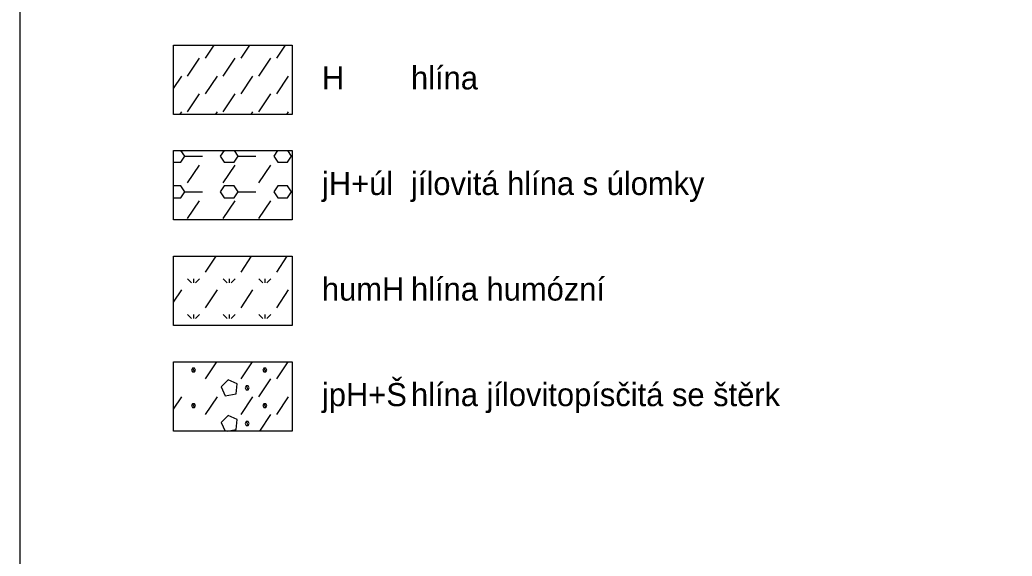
# Model space of a CAD drawing. Extents: x 3042 to 4120, y 576 to 2694.
# Drawn here: x 3649.52 to 3687.72, y 2582.03 to 2602.67 of the extents above; entities that cross this region are included whole.
import ezdxf

# ---------------------------------------------------------------- set-up
doc = ezdxf.new("R2010")
doc.units = 0
for name, color, linetype in [('52', 7, 'Continuous'), ('53', 7, 'Continuous'), ('54', 7, 'Continuous'), ('55', 7, 'Continuous'), ('netisk', 7, 'Continuous')]:
    doc.layers.add(name, color=color, linetype=linetype)

msp = doc.modelspace()

# ---------------------------------------------------------------- linework, layer by layer
at = {"layer": '54'}
for points in [[(3655.436, 2601.703), (3660.008, 2601.703), (3660.008, 2599.036), (3655.436, 2599.036), (3655.436, 2601.703)], [(3655.436, 2597.639), (3660.008, 2597.639), (3660.008, 2594.972), (3655.436, 2594.972), (3655.436, 2597.639)], [(3655.436, 2593.575), (3660.008, 2593.575), (3660.008, 2590.908), (3655.436, 2590.908), (3655.436, 2593.575)], [(3655.436, 2589.511), (3660.008, 2589.511), (3660.008, 2586.844), (3655.436, 2586.844), (3655.436, 2589.511)]]:
    msp.add_lwpolyline(points, dxfattribs=at)
at = {"layer": '55'}
for points in [[(3655.436, 2601.703), (3660.008, 2601.703), (3660.008, 2599.036), (3655.436, 2599.036)], [(3655.436, 2597.639), (3660.008, 2597.639), (3660.008, 2594.972), (3655.436, 2594.972)], [(3655.436, 2593.575), (3660.008, 2593.575), (3660.008, 2590.908), (3655.436, 2590.908)], [(3655.436, 2589.511), (3660.008, 2589.511), (3660.008, 2586.844), (3655.436, 2586.844)]]:
    msp.add_lwpolyline(points, close=True, dxfattribs=at)
for points in [[(3656.668, 2601.195), (3657.006, 2601.703)], [(3658.039, 2601.195), (3658.378, 2601.703)], [(3659.411, 2601.195), (3659.75, 2601.703)], [(3655.982, 2600.509), (3656.439, 2601.195)], [(3657.353, 2600.509), (3657.811, 2601.195)], [(3658.725, 2600.509), (3659.182, 2601.195)], [(3655.436, 2600.033), (3655.753, 2600.509)], [(3656.668, 2599.824), (3657.125, 2600.509)], [(3658.039, 2599.824), (3658.496, 2600.509)], [(3659.411, 2599.824), (3659.868, 2600.509)], [(3655.982, 2599.138), (3656.439, 2599.824)], [(3657.353, 2599.138), (3657.811, 2599.824)], [(3658.725, 2599.138), (3659.182, 2599.824)], [(3655.686, 2599.036), (3655.753, 2599.138)], [(3657.057, 2599.036), (3657.125, 2599.138)], [(3658.429, 2599.036), (3658.496, 2599.138)], [(3659.8, 2599.036), (3659.868, 2599.138)], [(3655.436, 2597.195), (3655.715, 2597.195), (3655.868, 2597.423), (3655.724, 2597.639)], [(3655.868, 2597.423), (3656.553, 2597.423)], [(3657.383, 2597.639), (3657.239, 2597.423), (3657.392, 2597.195)], [(3657.392, 2597.195), (3657.773, 2597.195), (3657.925, 2597.423), (3657.781, 2597.639)], [(3657.925, 2597.423), (3658.611, 2597.423)], [(3659.441, 2597.639), (3659.297, 2597.423), (3659.449, 2597.195)], [(3659.449, 2597.195), (3659.83, 2597.195), (3659.982, 2597.423), (3659.838, 2597.639)], [(3659.982, 2597.423), (3660.008, 2597.423)], [(3655.982, 2596.395), (3656.439, 2597.08)], [(3657.353, 2596.395), (3657.811, 2597.08)], [(3658.725, 2596.395), (3659.182, 2597.08)], [(3655.436, 2595.823), (3655.715, 2595.823), (3655.868, 2596.052), (3655.715, 2596.28), (3655.436, 2596.28)], [(3657.392, 2595.823), (3657.773, 2595.823), (3657.925, 2596.052), (3657.773, 2596.28), (3657.392, 2596.28), (3657.239, 2596.052), (3657.392, 2595.823)], [(3659.449, 2595.823), (3659.83, 2595.823), (3659.982, 2596.052), (3659.83, 2596.28), (3659.449, 2596.28), (3659.297, 2596.052), (3659.449, 2595.823)], [(3655.868, 2596.052), (3656.553, 2596.052)], [(3657.925, 2596.052), (3658.611, 2596.052)], [(3659.982, 2596.052), (3660.008, 2596.052)], [(3655.982, 2595.023), (3656.439, 2595.709)], [(3657.353, 2595.023), (3657.811, 2595.709)], [(3658.725, 2595.023), (3659.182, 2595.709)], [(3656.668, 2592.966), (3657.074, 2593.575)], [(3658.039, 2592.966), (3658.446, 2593.575)], [(3659.411, 2592.966), (3659.817, 2593.575)], [(3655.982, 2592.699), (3656.134, 2592.547)], [(3656.21, 2592.699), (3656.21, 2592.547)], [(3656.439, 2592.699), (3656.287, 2592.547)], [(3657.353, 2592.699), (3657.506, 2592.547)], [(3657.582, 2592.699), (3657.582, 2592.547)], [(3657.811, 2592.699), (3657.658, 2592.547)], [(3658.725, 2592.699), (3658.877, 2592.547)], [(3658.954, 2592.699), (3658.954, 2592.547)], [(3659.182, 2592.699), (3659.03, 2592.547)], [(3655.436, 2591.804), (3655.753, 2592.28)], [(3656.668, 2591.594), (3657.125, 2592.28)], [(3658.039, 2591.594), (3658.496, 2592.28)], [(3659.411, 2591.594), (3659.868, 2592.28)], [(3655.982, 2591.327), (3656.134, 2591.175)], [(3656.21, 2591.327), (3656.21, 2591.175)], [(3656.439, 2591.327), (3656.287, 2591.175)], [(3657.353, 2591.327), (3657.506, 2591.175)], [(3657.582, 2591.327), (3657.582, 2591.175)], [(3657.811, 2591.327), (3657.658, 2591.175)], [(3658.725, 2591.327), (3658.877, 2591.175)], [(3658.954, 2591.327), (3658.954, 2591.175)], [(3659.182, 2591.327), (3659.03, 2591.175)], [(3655.753, 2590.908), (3655.753, 2590.908)], [(3657.125, 2590.908), (3657.125, 2590.908)], [(3658.496, 2590.908), (3658.496, 2590.908)], [(3659.868, 2590.908), (3659.868, 2590.908)], [(3656.668, 2588.851), (3657.108, 2589.511)], [(3658.039, 2588.851), (3658.48, 2589.511)], [(3659.411, 2588.851), (3659.851, 2589.511)], [(3656.172, 2589.27), (3656.134, 2589.194), (3656.172, 2589.118), (3656.249, 2589.118), (3656.287, 2589.194), (3656.249, 2589.27), (3656.172, 2589.27), (3656.249, 2589.118)], [(3658.916, 2589.27), (3658.877, 2589.194), (3658.916, 2589.118), (3658.992, 2589.118), (3659.03, 2589.194), (3658.992, 2589.27), (3658.916, 2589.27), (3658.992, 2589.118)], [(3657.277, 2588.546), (3657.43, 2588.203), (3657.849, 2588.279), (3657.887, 2588.66), (3657.544, 2588.813), (3657.277, 2588.546)], [(3658.23, 2588.584), (3658.192, 2588.508), (3658.23, 2588.432), (3658.306, 2588.432), (3658.344, 2588.508), (3658.306, 2588.584), (3658.23, 2588.584), (3658.306, 2588.432)], [(3658.725, 2588.165), (3659.182, 2588.851)], [(3655.436, 2587.689), (3655.753, 2588.165)], [(3656.172, 2587.898), (3656.134, 2587.822), (3656.172, 2587.746), (3656.249, 2587.746), (3656.287, 2587.822), (3656.249, 2587.898), (3656.172, 2587.898), (3656.249, 2587.746)], [(3656.668, 2587.479), (3657.125, 2588.165)], [(3658.039, 2587.479), (3658.496, 2588.165)], [(3658.916, 2587.898), (3658.877, 2587.822), (3658.916, 2587.746), (3658.992, 2587.746), (3659.03, 2587.822), (3658.992, 2587.898), (3658.916, 2587.898), (3658.992, 2587.746)], [(3659.411, 2587.479), (3659.868, 2588.165)], [(3657.5, 2586.844), (3657.849, 2586.908), (3657.887, 2587.289), (3657.544, 2587.441), (3657.277, 2587.174)], [(3658.759, 2586.844), (3659.182, 2587.479)], [(3657.277, 2587.174), (3657.424, 2586.844)], [(3658.23, 2587.213), (3658.192, 2587.136), (3658.23, 2587.06), (3658.306, 2587.06), (3658.344, 2587.136), (3658.306, 2587.213), (3658.23, 2587.213), (3658.306, 2587.06)]]:
    msp.add_lwpolyline(points, dxfattribs=at)
at = {"layer": 'netisk'}
msp.add_lwpolyline([(3649.523, 2539.372), (3756.578, 2539.372), (3756.578, 2690.778), (3649.523, 2690.778)], close=True, dxfattribs=at)

# ---------------------------------------------------------------- texts
at = {"layer": '52'}
for s, p in [('H', (3661.151, 2599.995)), ('jH+úl', (3661.151, 2595.931)), ('humH', (3661.151, 2591.867)), ('jpH+Š', (3661.151, 2587.803))]:
    msp.add_text(s, height=0.889, dxfattribs=at).set_placement(p)
at = {"layer": '53'}
for s, p in [('hlína', (3664.58, 2599.995)), ('jílovitá hlína s úlomky', (3664.58, 2595.931)), ('hlína humózní', (3664.58, 2591.867)), ('hlína jílovitopísčitá se štěrk', (3664.58, 2587.803))]:
    msp.add_text(s, height=0.889, dxfattribs=at).set_placement(p)

doc.saveas('drawing.dxf')
